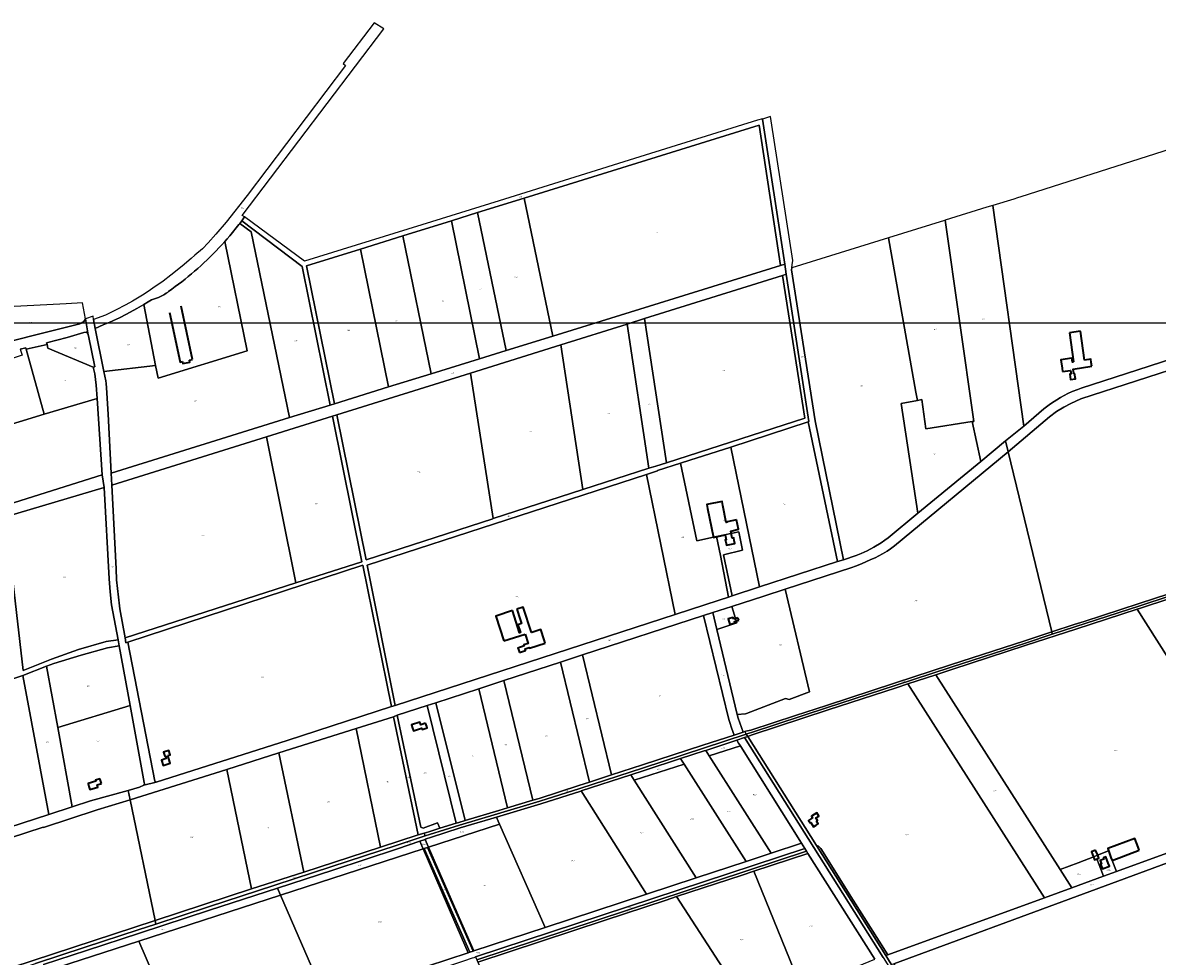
# Model space of a CAD drawing. Extents: x 177930 to 190767, y 381068 to 392034.
# Tile 303 of 318: x 184667 to 186412, y 389831 to 391267. Entities that reach past the tile are written whole.
import ezdxf
from ezdxf.enums import TextEntityAlignment as Align

# ---------------------------------------------------------------- set-up
doc = ezdxf.new("R2010")
doc.units = 0
for name, color, linetype, lineweight in [('B-XX-KG-GRENS_PERCEEL-GV', 150, 'Continuous', 25), ('B-XX-KG-GRENS_PERCEEL-S', 150, 'Continuous', 25), ('B-XX-OG-BEBOUWING-G', 7, 'Continuous', 35)]:
    doc.layers.add(name, color=color, linetype=linetype, lineweight=lineweight)
doc.styles.add('NLCS-ISO', font='NLCS-ISO.ttf', dxfattribs={"height": 1.8})

# ---------------------------------------------------------------- blocks, each defined once
blk = doc.blocks.new('SKG-PERCEELNUMMER-SO')
at = {"layer": 'DefPoints'}
blk.add_point((0, 0), dxfattribs=at)
at = {"style": 'NLCS-ISO', "oblique": 10, "flags": 1}
blk.add_attdef('GEMEENTECODE', text='', height=1.8, dxfattribs=at).set_placement((-0.5, 2.6), align=Align.MIDDLE_RIGHT)
at = {"style": 'NLCS-ISO', "oblique": 10}
blk.add_attdef('PERCEELNUMMER', text='', height=1.8, dxfattribs=at).set_placement((0, 0), align=Align.MIDDLE_CENTER)
at = {"style": 'NLCS-ISO', "oblique": 10, "flags": 1}
blk.add_attdef('SECTIE', text='', height=1.8, dxfattribs=at).set_placement((0.5, 2.5), align=Align.MIDDLE_LEFT)

msp = doc.modelspace()

# ---------------------------------------------------------------- linework, layer by layer
at = {"layer": 'B-XX-KG-GRENS_PERCEEL-GV'}
for points in [[(184999.778, 390956.299), (185001.324, 390958.316), (185002.853, 390960.367), (185004.353, 390962.44), (185006.335, 390965.279), (185008.262, 390968.156), (185005.054, 390970.528), (185222.627, 391257.225), (185208.058, 391266.844), (185159.998, 391203.903), (185163.543, 391201.212), (185012.471, 391000.915), (184980.399, 390960.379), (184964.408, 390941.461), (184952.372, 390928.612), (184943.558, 390919.357), (184932.216, 390909.337), (184926.597, 390904.375), (184912.746, 390892.64), (184895.264, 390878.527), (184883.354, 390869.478), (184867.579, 390858.56), (184863.694, 390856.091), (184854.123, 390849.664), (184835.94, 390838.578), (184825.945, 390832.916), (184809.906, 390824.609), (184794.397, 390817.185), (184776.42, 390810.475), (184778.796, 390796.68), (184791.206, 390802.212), (184797.366, 390804.9), (184800.114, 390805.901), (184807.008, 390808.88), (184816.335, 390813.143), (184827.138, 390818.788), (184842.935, 390827.359), (184849.827, 390831.289), (184853.383, 390833.448), (184860.242, 390837.614), (184865.202, 390840.611), (184871.549, 390842.597), (184876.129, 390844.252), (184878.183, 390845.183), (184880.204, 390846.181), (184882.191, 390847.247), (184884.141, 390848.379), (184886.053, 390849.576), (184887.923, 390850.835), (184889.749, 390852.157), (184891.531, 390853.539), (184896.691, 390857.222), (184901.81, 390860.963), (184906.887, 390864.762), (184911.92, 390868.617), (184916.91, 390872.528), (184921.856, 390876.495), (184926.756, 390880.517), (184931.612, 390884.595), (184936.421, 390888.726), (184941.257, 390893.111), (184946.039, 390897.555), (184950.766, 390902.056), (184955.439, 390906.614), (184960.056, 390911.229), (184964.617, 390915.899), (184969.12, 390920.625), (184973.566, 390925.405), (184977.954, 390930.238), (184981.942, 390934.736), (184985.879, 390939.277)], [(186202.118, 390999.11), (186197.435, 390997.639), (186191.397, 390995.743), (186159.503, 390985.726), (186206.761, 390646.676), (186237.957, 390673.107), (186247.928, 390680.692), (186263.278, 390690.415), (186274.848, 390696.442), (186281.132, 390699.636), (186289.935, 390702.995), (186295.003, 390704.659), (186733.839, 390847.074), (186688.728, 391154.623)], [(185875.529, 390653.217), (185920.308, 390438.137), (185929.68, 390441.183), (185886.036, 390654.676), (185849.664, 390886.955), (185850.054, 390889.813), (185850.704, 390894.578), (185851.626, 390901.333), (185818.349, 391116.152), (185817.361, 391122.532), (185805.025, 391118.629), (185839.238, 390895.637), (185841.648, 390879.929), (185876.389, 390653.5)], [(185438.445, 390997.029), (185799.963, 391109.495), (185832.919, 390893.678), (185839.238, 390895.637), (185805.025, 391118.629), (185804.933, 391119.23), (185797.338, 391116.866), (185624.493, 391063.062), (185399.828, 390993.128), (185281.361, 390956.251), (185100.501, 390899.952), (185008.262, 390968.156), (185006.335, 390965.279), (185004.353, 390962.44), (185097.123, 390892.207), (185140.303, 390678.933), (185146.799, 390680.948), (185103.594, 390892.86), (185186.755, 390918.731), (185251.882, 390938.991), (185326.71, 390962.269), (185366.86, 390974.759)], [(185438.445, 390997.029), (185482.513, 390785.035), (185832.919, 390893.678), (185799.963, 391109.495)], [(185366.86, 390974.759), (185410.941, 390762.844), (185482.513, 390785.035), (185438.445, 390997.029)], [(186159.503, 390985.726), (186150.081, 390983.208), (186086.022, 390963.266), (186130.129, 390653.735), (186127.732, 390653.38), (186140.657, 390592.259), (186178.832, 390623.685), (186206.761, 390646.676)], [(185369.679, 390750.051), (185410.941, 390762.844), (185366.86, 390974.759), (185326.71, 390962.269)], [(186043.206, 390686.079), (186049.907, 390687.323), (186056.224, 390642.293), (186127.732, 390653.38), (186130.129, 390653.735), (186086.022, 390963.266), (186084.726, 390962.863), (185998.803, 390936.117), (186040.933, 390698.88)], [(184999.778, 390956.299), (184985.879, 390939.277), (184981.942, 390934.736), (184977.954, 390930.238), (185012.344, 390762.498), (184875.465, 390720.073), (184871.64, 390739.734), (184792.114, 390730.669), (184795.046, 390716.139), (184795.723, 390712.02), (184796.144, 390705.282), (184798.913, 390665.021), (184803.202, 390574.416), (185077.763, 390659.543), (185018.817, 390945.137), (185001.324, 390958.316)], [(185140.303, 390678.933), (185097.123, 390892.207), (185004.353, 390962.44), (185002.853, 390960.367), (185001.324, 390958.316), (185018.817, 390945.137), (185077.763, 390659.543)], [(185251.882, 390938.991), (185295.409, 390727.024), (185369.679, 390750.051), (185326.71, 390962.269)], [(184891.531, 390853.539), (184889.749, 390852.157), (184887.923, 390850.835), (184886.053, 390849.576), (184884.141, 390848.379), (184882.191, 390847.247), (184880.204, 390846.181), (184878.183, 390845.183), (184876.129, 390844.252), (184871.549, 390842.597), (184865.202, 390840.611), (184860.242, 390837.614), (184853.383, 390833.448), (184871.64, 390739.734), (184875.465, 390720.073), (185012.344, 390762.498), (184977.954, 390930.238), (184973.566, 390925.405), (184969.12, 390920.625), (184964.617, 390915.899), (184960.056, 390911.229), (184955.439, 390906.614), (184950.766, 390902.056), (184946.039, 390897.555), (184941.257, 390893.111), (184936.421, 390888.726), (184931.612, 390884.595), (184926.756, 390880.517), (184921.856, 390876.495), (184916.91, 390872.528), (184911.92, 390868.617), (184906.887, 390864.762), (184901.81, 390860.963), (184896.691, 390857.222)], [(185186.755, 390918.731), (185230.111, 390706.778), (185295.409, 390727.024), (185251.882, 390938.991)], [(186043.708, 390512.45), (186018.06, 390681.412), (186043.206, 390686.079), (186040.933, 390698.88), (185998.803, 390936.117), (185850.054, 390889.813), (185849.664, 390886.955), (185886.036, 390654.676), (185929.68, 390441.183), (185949.06, 390447.482), (185956.85, 390450.56), (185966.176, 390454.822), (185976.183, 390460.374), (185987.529, 390467.05), (185993.016, 390471.054), (185998.205, 390474.992)], [(185230.111, 390706.778), (185186.755, 390918.731), (185103.594, 390892.86), (185146.799, 390680.948)], [(185410.941, 390762.844), (185369.679, 390750.051), (185295.409, 390727.024), (185230.111, 390706.778), (185146.799, 390680.948), (185140.303, 390678.933), (185077.763, 390659.543), (184803.202, 390574.416), (184804.177, 390555.541), (185042.2, 390629.964), (185143.949, 390661.778), (185150.371, 390663.786), (185356.181, 390728.158), (185494.836, 390771.491), (185596.723, 390803.348), (185623.735, 390811.794), (185836.049, 390878.178), (185841.648, 390879.929), (185839.238, 390895.637), (185832.919, 390893.678), (185482.513, 390785.035)], [(185756.22, 390613.966), (185875.529, 390653.217), (185876.389, 390653.5), (185841.648, 390879.929), (185836.049, 390878.178), (185869.989, 390658.811), (185657.431, 390590.069), (185641.038, 390584.768), (185640.763, 390585.204), (185630.085, 390581.748), (185528.544, 390548.882), (185390.587, 390504.23), (185390.069, 390504.062), (185195.409, 390441.056), (185150.371, 390663.786), (185143.949, 390661.778), (185189.014, 390438.105), (185087.357, 390405.42), (184824.652, 390320.956), (184825.982, 390313.506), (184829.049, 390314.508), (185190.37, 390432.57), (185234.419, 390215.199), (185240.337, 390217.123), (185197.058, 390432.933), (185626.865, 390572.329), (185643.38, 390577.685), (185643.647, 390578.3), (185678.992, 390589.498), (185693.357, 390594.049)], [(185623.735, 390811.794), (185657.431, 390590.069), (185869.989, 390658.811), (185836.049, 390878.178)], [(184763.757, 390811.47), (184758.999, 390835.854), (184734.261, 390834.604), (184623.861, 390829.029), (184572.731, 390760.688), (184583.167, 390763.223), (184589.043, 390762.112), (184755.279, 390803.661), (184757.436, 390804.926), (184759.938, 390806.414), (184761.165, 390807.309), (184762.337, 390808.977)], [(184871.64, 390739.734), (184853.383, 390833.448), (184849.827, 390831.289), (184842.935, 390827.359), (184827.138, 390818.788), (184816.335, 390813.143), (184807.008, 390808.88), (184800.114, 390805.901), (184797.366, 390804.9), (184791.206, 390802.212), (184778.796, 390796.68), (184792.114, 390730.669)], [(184792.114, 390730.669), (184778.796, 390796.68), (184776.42, 390810.475), (184775.52, 390815.698), (184763.757, 390811.47), (184768.108, 390786.697), (184768.327, 390785.451), (184778.193, 390737.783), (184775.856, 390737.355), (184777.993, 390727.095), (184780.189, 390709.406), (184781.999, 390689.091), (184782.012, 390688.948), (184789.719, 390571.557), (184789.727, 390571.439), (184792.805, 390552.254), (184800.119, 390411.52), (184801.873, 390391.725), (184803.975, 390371.838), (184813.878, 390317.792), (184815.577, 390308.521), (184832.392, 390216.757), (184854.04, 390098.613), (184854.353, 390097.082), (184854.077, 390095.878), (184853.712, 390094.528), (184872.671, 390099.315), (184870.393, 390100.693), (184829.049, 390314.508), (184825.982, 390313.506), (184824.652, 390320.956), (184816.643, 390365.829), (184816.751, 390365.684), (184816.165, 390369.959), (184811.755, 390410.03), (184810.82, 390427.006), (184804.177, 390555.541), (184803.202, 390574.416), (184798.913, 390665.021), (184796.144, 390705.282), (184795.723, 390712.02), (184795.046, 390716.139)], [(185596.723, 390803.348), (185630.085, 390581.748), (185640.763, 390585.204), (185641.038, 390584.768), (185657.431, 390590.069), (185623.735, 390811.794)], [(184768.108, 390786.697), (184766.661, 390790.166), (184764.662, 390791.068), (184761.439, 390790.601), (184735.852, 390782.762), (184703.955, 390774.829), (184704.685, 390771.959), (184706.093, 390766.419), (184775.856, 390737.355), (184778.193, 390737.783), (184768.327, 390785.451)], [(185528.544, 390548.882), (185630.085, 390581.748), (185596.723, 390803.348), (185494.836, 390771.491)], [(184781.999, 390689.091), (184780.189, 390709.406), (184777.993, 390727.095), (184775.856, 390737.355), (184706.093, 390766.419), (184704.685, 390771.959), (184672.571, 390764.657), (184700.484, 390664.75)], [(185356.181, 390728.158), (185390.587, 390504.23), (185528.544, 390548.882), (185494.836, 390771.491)], [(184672.571, 390764.657), (184671.915, 390767.006), (184663.582, 390765.044), (184666.377, 390755.393), (184611.427, 390737.41), (184622.748, 390641.538), (184700.484, 390664.75)], [(185390.587, 390504.23), (185356.181, 390728.158), (185150.371, 390663.786), (185195.409, 390441.056), (185390.069, 390504.062)], [(184789.719, 390571.557), (184782.012, 390688.948), (184781.999, 390689.091), (184700.484, 390664.75), (184622.748, 390641.538), (184463.48, 390590.286), (184462.355, 390584.919), (184471.146, 390534.086), (184628.622, 390580.83), (184634.978, 390523.005)], [(186049.907, 390687.323), (186043.206, 390686.079), (186018.06, 390681.412), (186043.708, 390512.45), (186140.657, 390592.259), (186127.732, 390653.38), (186056.224, 390642.293)], [(185087.357, 390405.42), (185189.014, 390438.105), (185143.949, 390661.778), (185042.2, 390629.964)], [(185756.22, 390613.966), (185800.454, 390399.18), (185920.308, 390438.137), (185875.529, 390653.217)], [(185042.2, 390629.964), (184804.177, 390555.541), (184810.82, 390427.006), (184811.755, 390410.03), (184816.165, 390369.959), (184816.751, 390365.684), (184816.643, 390365.829), (184824.652, 390320.956), (185087.357, 390405.42)], [(185806.965, 390385.274), (185839.829, 390395.962), (185942.302, 390429.287), (185948.198, 390431.311), (185957.513, 390434.872), (185971.876, 390441.311), (185978.08, 390444.102), (185989.706, 390450.243), (185996.638, 390454.375), (186001.993, 390458.022), (186007.857, 390462.447), (186182.865, 390607.009), (186178.832, 390623.685), (186140.657, 390592.259), (186043.708, 390512.45), (185998.205, 390474.992), (185993.016, 390471.054), (185987.529, 390467.05), (185976.183, 390460.374), (185966.176, 390454.822), (185956.85, 390450.56), (185949.06, 390447.482), (185929.68, 390441.183), (185920.308, 390438.137), (185800.454, 390399.18), (185758.598, 390385.581), (185753.008, 390383.765), (185738.251, 390378.97), (185670.732, 390357.034), (185240.337, 390217.123), (185234.419, 390215.199), (185073.76, 390162.979), (184872.671, 390099.315), (184853.712, 390094.528), (184846.787, 390091.197), (184829.727, 390086.463), (184832.742, 390071.783), (184981.085, 390118.633), (185061.247, 390143.95), (185179.93, 390181.433), (185237.738, 390199.691), (185243.417, 390201.999), (185289.082, 390216.85), (185302.592, 390221.244), (185368.572, 390242.702), (185407.085, 390255.227), (185494.143, 390283.6), (185528.383, 390294.675), (185714.45, 390355.186), (185728.529, 390359.765), (185758.016, 390369.355)], [(185758.598, 390385.581), (185800.454, 390399.18), (185756.22, 390613.966), (185693.357, 390594.049), (185678.992, 390589.498), (185703.977, 390470.076), (185734.294, 390476.555), (185768.64, 390483.895), (185774.368, 390455.931), (185745.204, 390448.611)], [(185777.673, 390176.824), (185779.455, 390177.406), (185786.871, 390179.02), (185855.646, 390201.458), (185903.656, 390217.121), (186007.97, 390251.174), (186094.056, 390279.221), (186208.416, 390316.438), (186249.865, 390329.973), (186182.865, 390607.009), (186007.857, 390462.447), (186001.993, 390458.022), (185996.638, 390454.375), (185989.706, 390450.243), (185978.08, 390444.102), (185971.876, 390441.311), (185957.513, 390434.872), (185948.198, 390431.311), (185942.302, 390429.287), (185839.829, 390395.962), (185877.572, 390238.058), (185846.132, 390226.282), (185840.39, 390227.794), (185780.421, 390204.582), (185779.05, 390204.169), (185766.21, 390203.34), (185767.652, 390197.352), (185775.407, 390176.084)], [(185626.865, 390572.329), (185670.732, 390357.034), (185738.251, 390378.97), (185753.008, 390383.765), (185740.268, 390447.378), (185734.294, 390476.555), (185703.977, 390470.076), (185678.992, 390589.498), (185643.647, 390578.3), (185643.38, 390577.685)], [(185626.865, 390572.329), (185197.058, 390432.933), (185240.337, 390217.123), (185670.732, 390357.034)], [(184640.641, 390506.91), (184667.987, 390270.772), (184711.813, 390288.009), (184753.159, 390302.92), (184795.854, 390315.122), (184813.878, 390317.792), (184803.975, 390371.838), (184801.873, 390391.725), (184800.119, 390411.52), (184792.805, 390552.254)], [(185753.008, 390383.765), (185758.598, 390385.581), (185745.204, 390448.611), (185774.368, 390455.931), (185768.64, 390483.895), (185734.294, 390476.555), (185740.268, 390447.378)], [(184829.049, 390314.508), (184870.393, 390100.693), (184872.671, 390099.315), (185073.76, 390162.979), (185234.419, 390215.199), (185190.37, 390432.57)], [(185734.753, 390333.927), (185766.21, 390203.34), (185779.05, 390204.169), (185780.421, 390204.582), (185840.39, 390227.794), (185846.132, 390226.282), (185877.572, 390238.058), (185839.829, 390395.962), (185806.965, 390385.274), (185758.016, 390369.355), (185765.489, 390343.989)], [(185528.383, 390294.675), (185573.054, 390110.128), (185620.479, 390125.562), (185713.062, 390155.713), (185761.603, 390171.573), (185757.355, 390182.521), (185754.692, 390190.889), (185753.346, 390195.323), (185714.45, 390355.186)], [(185761.603, 390171.573), (185775.407, 390176.084), (185767.652, 390197.352), (185766.21, 390203.34), (185734.753, 390333.927), (185728.529, 390359.765), (185714.45, 390355.186), (185753.346, 390195.323), (185754.692, 390190.889), (185757.355, 390182.521)], [(185728.529, 390359.765), (185734.753, 390333.927), (185765.489, 390343.989), (185758.016, 390369.355)], [(186320.064, 389986.618), (186337.304, 389993.262), (186342.798, 389978.787), (186349.418, 389961.606), (186583.109, 390046.863), (186381.276, 390365.11), (186286.75, 390334.338), (186210.558, 390309.468), (186096.259, 390272.26), (186071.461, 390264.169), (186263.07, 389964.622), (186290.6, 389975.245), (186315.634, 389984.912)], [(185780.05, 390173.052), (185780.94, 390173.345), (185787.891, 390175.513), (185904.841, 390213.673), (186009.206, 390247.717), (186095.158, 390275.74), (186209.487, 390312.953), (186250.725, 390326.416), (186249.865, 390329.973), (186208.416, 390316.438), (186094.056, 390279.221), (186007.97, 390251.174), (185903.656, 390217.121), (185855.646, 390201.458), (185786.871, 390179.02), (185779.455, 390177.406), (185777.673, 390176.824)], [(184832.392, 390216.757), (184815.577, 390308.521), (184797.953, 390305.589), (184757.4, 390294.541), (184714.932, 390281.519), (184703.834, 390277.223), (184721.06, 390183.021)], [(185451.715, 390071.256), (185461.35, 390074.144), (185522.821, 390093.78), (185539.068, 390099.07), (185494.143, 390283.6), (185407.085, 390255.227)], [(185494.143, 390283.6), (185539.068, 390099.07), (185573.054, 390110.128), (185528.383, 390294.675)], [(184703.834, 390277.223), (184667.479, 390263.149), (184707.44, 390049.402), (184743.366, 390061.044), (184721.06, 390183.021)], [(184667.479, 390263.149), (184424.816, 390183.455), (184462.601, 389970.062), (184707.44, 390049.402)], [(185368.572, 390242.702), (185412.926, 390059.629), (185451.715, 390071.256), (185407.085, 390255.227)], [(185782.424, 390169.285), (185888.084, 390001.631), (185891.403, 390000.867), (185894.767, 389996.841), (185944.338, 389917.835), (185997.877, 389833.454), (186238.755, 389921.22), (186028.628, 390250.193), (186010.442, 390244.259), (185906.026, 390210.225), (185788.911, 390172.006)], [(186280.972, 389936.635), (186263.07, 389964.622), (186071.461, 390264.169), (186028.628, 390250.193), (186238.755, 389921.22)], [(185302.592, 390221.244), (185347.885, 390040.231), (185399.55, 390055.619), (185412.926, 390059.629), (185368.572, 390242.702)], [(184721.06, 390183.021), (184743.366, 390061.044), (184771.37, 390070.119), (184829.727, 390086.463), (184846.787, 390091.197), (184853.712, 390094.528), (184854.077, 390095.878), (184854.353, 390097.082), (184854.04, 390098.613), (184832.392, 390216.757)], [(185308.986, 390028.152), (185333.958, 390036.017), (185289.082, 390216.85), (185243.417, 390201.999), (185279.542, 390029.648), (185283.013, 390028.434), (185304.993, 390036.54)], [(185289.082, 390216.85), (185333.958, 390036.017), (185337.791, 390037.224), (185347.885, 390040.231), (185302.592, 390221.244)], [(185179.93, 390181.433), (185217.474, 389999.075), (185275.597, 390017.929), (185237.738, 390199.691)], [(185237.738, 390199.691), (185275.597, 390017.929), (185284.727, 390020.891), (185291.692, 390022.705), (185308.986, 390028.152), (185304.993, 390036.54), (185283.013, 390028.434), (185279.542, 390029.648), (185243.417, 390201.999)], [(185061.247, 390143.95), (185099.419, 389960.779), (185217.474, 389999.075), (185179.93, 390181.433)], [(185775.407, 390176.084), (185761.603, 390171.573), (185713.062, 390155.713), (185620.479, 390125.562), (185573.054, 390110.128), (185539.068, 390099.07), (185522.821, 390093.78), (185461.35, 390074.144), (185451.715, 390071.256), (185412.926, 390059.629), (185399.55, 390055.619), (185347.885, 390040.231), (185337.791, 390037.224), (185333.958, 390036.017), (185308.986, 390028.152), (185291.692, 390022.705), (185284.727, 390020.891), (185286.244, 390016.288), (185293.14, 390018.42), (185338.963, 390032.977), (185397.7, 390050.466), (185462.642, 390069.884), (185524.124, 390089.55), (185621.848, 390121.354), (185714.32, 390151.459), (185780.05, 390173.052), (185777.673, 390176.824)], [(185765.498, 390163.695), (185717.702, 390147.907), (185720.377, 390143.718), (185723.157, 390139.364), (185771.019, 390154.89), (185768.28, 390159.257)], [(186003.135, 389819.061), (185994.784, 389832.327), (185888.084, 390001.631), (185782.424, 390169.285), (185777.533, 390167.67), (185990.555, 389829.662), (186246.969, 389422.362), (186361.464, 389240.944), (186363.783, 389237.356), (186405.905, 389170.753), (186410.512, 389172.794), (186368.435, 389239.367), (186365.69, 389243.615), (186251.659, 389424.296)], [(184981.085, 390118.633), (185019.313, 389934.794), (185099.419, 389960.779), (185061.247, 390143.95)], [(185715.578, 390147.205), (185679.052, 390135.317), (185681.694, 390131.17), (185684.469, 390126.814), (185779.954, 389977.131), (185818.61, 389989.827), (185723.157, 390139.364), (185720.377, 390143.718), (185717.702, 390147.907)], [(185723.157, 390139.364), (185818.61, 389989.827), (185864.969, 390005.053), (185771.543, 390154.054), (185771.019, 390154.89)], [(185679.052, 390135.317), (185623.217, 390117.146), (185602.55, 390110.42), (185605.135, 390106.336), (185607.896, 390101.975), (185684.469, 390126.814), (185681.694, 390131.17)], [(185703.028, 389951.865), (185779.954, 389977.131), (185684.469, 390126.814), (185607.896, 390101.975)], [(184832.742, 390071.783), (184870.773, 389886.609), (185019.313, 389934.794), (184981.085, 390118.633)], [(185602.55, 390110.42), (185526.393, 390085.636), (185626.44, 389926.71), (185703.028, 389951.865), (185607.896, 390101.975), (185605.135, 390106.336)], [(185395.849, 390045.313), (185398.495, 390039.305), (185400.521, 390034.706), (185470.675, 389875.55), (185626.44, 389926.71), (185526.393, 390085.636), (185525.426, 390085.321), (185463.934, 390065.625)], [(184275.249, 389893.792), (184305.863, 389701.549), (184870.773, 389886.609), (184832.742, 390071.783), (184781.962, 390056.618), (184699.186, 390029.515), (184698.881, 390030.098), (184309.181, 389902.68), (184279.547, 389894.621)], [(185395.849, 390045.313), (185340.134, 390028.732), (185294.588, 390014.135), (185287.923, 390011.73), (185286.204, 390011.135), (185289.36, 390003.904), (185291.37, 389999.299), (185400.521, 390034.706), (185398.495, 390039.305)], [(185994.784, 389832.327), (186003.135, 389819.061), (186007.232, 389819.706), (186590.65, 390034.972), (186583.109, 390046.863), (186349.418, 389961.606), (186329.524, 389954.348), (186280.972, 389936.635), (186238.755, 389921.22), (185997.877, 389833.454)], [(184870.773, 389886.609), (184871.931, 389880.97), (184952.984, 389907.419), (185055.235, 389940.758), (185142.485, 389969.237), (185241.811, 390001.645), (185286.244, 390016.288), (185284.727, 390020.891), (185275.597, 390017.929), (185217.474, 389999.075), (185099.419, 389960.779), (185019.313, 389934.794)], [(185360.983, 389839.523), (185470.675, 389875.55), (185400.521, 390034.706), (185291.37, 389999.299), (185338.628, 389891.035)], [(185352.301, 389836.671), (185133.372, 389764.765), (184915.443, 389693.189), (184773.383, 389646.53), (184777.553, 389637.063), (185045.585, 389725.406), (185345.909, 389824.393), (185359.009, 389828.71), (185361.622, 389829.571), (185363.778, 389830.282), (185869.946, 389997.115), (185864.969, 390005.053), (185818.61, 389989.827), (185779.954, 389977.131), (185703.028, 389951.865), (185626.44, 389926.71), (185470.675, 389875.55), (185360.983, 389839.523), (185359.876, 389839.159), (185355.105, 389837.592)], [(185059.357, 389936.227), (185063.972, 389925.535), (185283.3, 389996.682), (185281.306, 390001.291), (185278.241, 390008.377), (185243.531, 389996.358), (185144.224, 389963.893)], [(185278.241, 390008.377), (185281.306, 390001.291), (185283.3, 389996.682), (185284.937, 389997.213), (185289.716, 389998.763), (185291.37, 389999.299), (185289.36, 390003.904), (185286.204, 390011.135)], [(185283.3, 389996.682), (185063.972, 389925.535), (185133.372, 389764.765), (185352.301, 389836.671), (185330.478, 389887.577)], [(185352.301, 389836.671), (185355.105, 389837.592), (185284.937, 389997.213), (185283.3, 389996.682), (185330.478, 389887.577)], [(185355.105, 389837.592), (185359.876, 389839.159), (185289.716, 389998.763), (185284.937, 389997.213)], [(185359.876, 389839.159), (185360.983, 389839.523), (185338.628, 389891.035), (185291.37, 389999.299), (185289.716, 389998.763)], [(185363.778, 389830.282), (185365.799, 389825.684), (185872.692, 389992.756), (185871.482, 389994.665), (185869.946, 389997.115)], [(185791.535, 389962.131), (185874.734, 389989.534), (185872.692, 389992.756), (185365.799, 389825.684), (185367.241, 389822.404), (185561.78, 389886.512), (185656.874, 389917.781), (185672.785, 389923.021), (185773.759, 389956.277)], [(185865.422, 389780.678), (185882.011, 389787.46), (185977.933, 389826.673), (185874.734, 389989.534), (185791.535, 389962.131)], [(185994.784, 389832.327), (185997.877, 389833.454), (185944.338, 389917.835), (185894.767, 389996.841), (185891.403, 390000.867), (185888.084, 390001.631)], [(186290.6, 389975.245), (186263.07, 389964.622), (186280.972, 389936.635), (186329.524, 389954.348), (186325.466, 389965.047), (186322.763, 389972.158), (186319.317, 389981.125), (186321.846, 389982.115), (186320.064, 389986.618), (186315.634, 389984.912)], [(186320.064, 389986.618), (186321.846, 389982.115), (186319.317, 389981.125), (186322.763, 389972.158), (186325.466, 389965.047), (186329.524, 389954.348), (186349.418, 389961.606), (186342.798, 389978.787), (186337.304, 389993.262)], [(185865.422, 389780.678), (185791.535, 389962.131), (185773.759, 389956.277), (185672.785, 389923.021), (185786.077, 389748.266)], [(185059.357, 389936.227), (184954.673, 389902.1), (184846.871, 389866.913), (184765.155, 389840.109), (184699.262, 389818.669), (184701.591, 389813.242), (184703.571, 389808.628), (184845.709, 389854.734), (185063.972, 389925.535)], [(184845.709, 389854.734), (184915.443, 389693.189), (185133.372, 389764.765), (185063.972, 389925.535)], [(185672.785, 389923.021), (185656.874, 389917.781), (185561.78, 389886.512), (185367.241, 389822.404), (185458.653, 389614.455), (185786.077, 389748.266)], [(184870.773, 389886.609), (184305.863, 389701.549), (184199.609, 389666.276), (184086.843, 389628.842), (183903.273, 389567.902), (183768.158, 389521.91), (183768.281, 389520.12), (183768.754, 389515.288), (183892.848, 389558.28), (184046, 389609.757), (184261.866, 389681.255), (184438.843, 389739.328), (184686.825, 389820.483), (184763.419, 389845.443), (184845.094, 389872.213), (184871.931, 389880.97)], [(184763.445, 389669.096), (184773.383, 389646.53), (184915.443, 389693.189), (184845.709, 389854.734), (184703.571, 389808.628)]]:
    msp.add_lwpolyline(points, close=True, dxfattribs=at)
for points in [[(186733.839, 390847.074), (186295.003, 390704.659), (186289.935, 390702.995), (186281.132, 390699.636), (186274.848, 390696.442), (186263.278, 390690.415), (186247.928, 390680.692), (186237.957, 390673.107), (186206.761, 390646.676), (186178.832, 390623.685), (186182.865, 390607.009), (186246.402, 390660.66), (186257.348, 390669.214), (186268.337, 390675.58), (186279.144, 390681.347), (186294.756, 390688.57), (186465.872, 390743.996)], [(184663.582, 390765.044), (184671.915, 390767.006), (184672.571, 390764.657), (184704.685, 390771.959), (184703.955, 390774.829), (184735.852, 390782.762), (184761.439, 390790.601), (184764.662, 390791.068), (184766.661, 390790.166), (184768.108, 390786.697), (184763.757, 390811.47), (184762.337, 390808.977), (184761.165, 390807.309), (184759.938, 390806.414), (184757.436, 390804.926), (184755.279, 390803.661), (184589.043, 390762.112)], [(186465.872, 390743.996), (186294.756, 390688.57), (186279.144, 390681.347), (186268.337, 390675.58), (186257.348, 390669.214), (186246.402, 390660.66), (186182.865, 390607.009), (186249.865, 390329.973), (186284.529, 390341.293), (186300.002, 390346.338), (186384.358, 390373.844), (186474.182, 390403.234)], [(184640.641, 390506.91), (184792.805, 390552.254), (184789.727, 390571.439), (184789.719, 390571.557), (184634.978, 390523.005)], [(184424.816, 390183.455), (184667.479, 390263.149), (184703.834, 390277.223), (184714.932, 390281.519), (184757.4, 390294.541), (184797.953, 390305.589), (184815.577, 390308.521), (184813.878, 390317.792), (184795.854, 390315.122), (184753.159, 390302.92), (184711.813, 390288.009), (184667.987, 390270.772), (184640.641, 390506.91)], [(186475.442, 390399.799), (186385.495, 390370.349), (186285.64, 390337.815), (186250.725, 390326.416), (186209.487, 390312.953), (186095.158, 390275.74), (186009.206, 390247.717), (185904.841, 390213.673), (185787.891, 390175.513), (185780.94, 390173.345), (185780.05, 390173.052), (185782.424, 390169.285), (185788.911, 390172.006), (185906.026, 390210.225), (186010.442, 390244.259), (186028.628, 390250.193), (186071.461, 390264.169), (186096.259, 390272.26), (186210.558, 390309.468), (186286.75, 390334.338), (186381.276, 390365.11), (186386.632, 390366.854), (186476.701, 390396.366)], [(186474.182, 390403.234), (186384.358, 390373.844), (186300.002, 390346.338), (186284.529, 390341.293), (186249.865, 390329.973), (186250.725, 390326.416), (186285.64, 390337.815), (186385.495, 390370.349), (186475.442, 390399.799)], [(186476.701, 390396.366), (186386.632, 390366.854), (186381.276, 390365.11), (186583.109, 390046.863)], [(184699.262, 389818.669), (184765.155, 389840.109), (184846.871, 389866.913), (184954.673, 389902.1), (185059.357, 389936.227), (185144.224, 389963.893), (185243.531, 389996.358), (185278.241, 390008.377), (185286.204, 390011.135), (185287.923, 390011.73), (185294.588, 390014.135), (185340.134, 390028.732), (185395.849, 390045.313), (185463.934, 390065.625), (185525.426, 390085.321), (185526.393, 390085.636), (185602.55, 390110.42), (185623.217, 390117.146), (185679.052, 390135.317), (185715.578, 390147.205), (185717.702, 390147.907), (185765.498, 390163.695), (185777.533, 390167.67), (185782.424, 390169.285), (185780.05, 390173.052), (185714.32, 390151.459), (185621.848, 390121.354), (185524.124, 390089.55), (185462.642, 390069.884), (185397.7, 390050.466), (185338.963, 390032.977), (185293.14, 390018.42), (185286.244, 390016.288), (185241.811, 390001.645), (185142.485, 389969.237), (185055.235, 389940.758), (184952.984, 389907.419), (184871.931, 389880.97), (184845.094, 389872.213), (184763.419, 389845.443), (184686.825, 389820.483)], [(185990.555, 389829.662), (185777.533, 390167.67), (185765.498, 390163.695), (185768.28, 390159.257), (185771.019, 390154.89), (185771.543, 390154.054), (185864.969, 390005.053), (185869.946, 389997.115), (185871.482, 389994.665), (185872.692, 389992.756), (185874.734, 389989.534), (185977.933, 389826.673)], [(184309.181, 389902.68), (184698.881, 390030.098), (184699.186, 390029.515), (184781.962, 390056.618), (184832.742, 390071.783), (184829.727, 390086.463), (184771.37, 390070.119), (184743.366, 390061.044), (184707.44, 390049.402), (184462.601, 389970.062)], [(186590.65, 390034.972), (186007.232, 389819.706), (186030.776, 389782.379), (186031.505, 389779.646), (186081.018, 389701.128), (186130.854, 389622.021), (186181.353, 389541.843), (186231.675, 389461.872), (186254.606, 389425.511), (186764.223, 389635.651)]]:
    msp.add_lwpolyline(points, dxfattribs=at)
at = {"layer": 'B-XX-OG-BEBOUWING-G'}
for points in [[(184919.837, 390789.834), (184911.015, 390831.12)], [(184892.978, 390821.196), (184909.313, 390744.965), (184912.927, 390745.743)], [(184928.539, 390749.107), (184919.837, 390789.834)], [(186293.876, 390792.514), (186277.15, 390790.143)], [(186277.15, 390790.143), (186283.451, 390745.244)], [(186300.031, 390747.766), (186293.876, 390792.514)], [(184912.927, 390745.743), (184913.524, 390742.707), (184924.211, 390744.811), (184923.576, 390748.038)], [(184923.576, 390748.038), (184928.539, 390749.107)], [(186283.451, 390745.244), (186281.589, 390744.961), (186280.705, 390750.775), (186263.898, 390748.218), (186265.733, 390735.646)], [(186266.536, 390730.362), (186278.855, 390732.235), (186279.684, 390726.786), (186277.642, 390726.475), (186278.904, 390718.176), (186286.28, 390719.297), (186285.032, 390727.507), (186284.102, 390727.366), (186283.047, 390734.309), (186311.523, 390738.637)], [(186310.681, 390744.174), (186309.904, 390749.268), (186300.031, 390747.766)], [(186311.523, 390738.637), (186310.681, 390744.174)], [(186265.733, 390735.646), (186266.536, 390730.362)], [(185420.477, 390362.785), (185395.06, 390354.172), (185407.403, 390316.216)], [(185428.922, 390340.942), (185432.784, 390329.277), (185431.535, 390328.791), (185420.477, 390362.785)], [(185449.874, 390328.938), (185437.225, 390368.197), (185427.239, 390364.834)], [(185427.239, 390364.834), (185432.357, 390349.427), (185434.469, 390343.032), (185428.922, 390340.942)], [(185760.718, 390349.852), (185759.862, 390352.496), (185752.278, 390350.038), (185755.013, 390341.599), (185762.556, 390344.043), (185761.908, 390346.042), (185768.514, 390348.182)], [(185767.283, 390351.979), (185760.718, 390349.852)], [(185768.514, 390348.182), (185767.283, 390351.979)], [(185407.403, 390316.216), (185439.817, 390326.842)], [(185439.817, 390326.842), (185444.607, 390312.34), (185438.076, 390310.182), (185438.631, 390308.501), (185429.006, 390305.321), (185429.779, 390302.981)], [(185450.259, 390329.078), (185449.874, 390328.938)], [(185469.203, 390317.669), (185463.939, 390333.597), (185450.259, 390329.078)], [(185470.741, 390313.017), (185469.203, 390317.669)], [(185429.779, 390302.981), (185431.361, 390298.193)], [(185431.361, 390298.193), (185440.814, 390301.317), (185439.934, 390303.981), (185446.153, 390306.036), (185446.494, 390305.005), (185470.741, 390313.017)], [(184786.921, 390101.793), (184786.137, 390104.317), (184779.302, 390102.193), (184779.796, 390100.606), (184767.811, 390096.883), (184769.148, 390092.581)], [(184769.148, 390092.581), (184770.66, 390087.716), (184782.886, 390091.516), (184781.8, 390095.01), (184788.392, 390097.059)], [(184788.392, 390097.059), (184786.921, 390101.793)], [(186317.165, 389994.42), (186310.796, 389991.894), (186315.652, 389979.658), (186316.546, 389980.017), (186322.393, 389982.362), (186321.888, 389983.673), (186320.664, 389986.85)], [(186320.664, 389986.85), (186317.165, 389994.42)]]:
    msp.add_lwpolyline(points, dxfattribs=at)
for points in [[(185765.151, 390502.353), (185750.73, 390499.426), (185750.884, 390498.669), (185749.377, 390498.426), (185744.041, 390524.532), (185742.819, 390530.604), (185719.312, 390525.83), (185720.54, 390519.728), (185729.581, 390475.496), (185747.494, 390479.157), (185749.024, 390471.669), (185747.846, 390471.428), (185748.469, 390468.376), (185749.498, 390463.321), (185762.658, 390466), (185761.661, 390470.9), (185760.813, 390474.623), (185758.472, 390474.132), (185756.146, 390485.19), (185768.12, 390487.871)], [(185287.008, 390189.814), (185279.44, 390187.226), (185277.956, 390191.565), (185265.161, 390187.189), (185266.822, 390182.331), (185268.181, 390178.052), (185280.847, 390182.075), (185281.415, 390180.287), (185289.355, 390182.809), (185288.73, 390184.777)], [(184890.233, 390140.088), (184894.156, 390141.312), (184892.241, 390147.611), (184883.984, 390145.034), (184885.928, 390138.806), (184886.721, 390139.053), (184887.897, 390135.285), (184880.827, 390133.078), (184883.408, 390124.81), (184893.972, 390128.107)], [(185888.027, 390039.059), (185889.677, 390039.938), (185887.216, 390044.028), (185891.578, 390046.762), (185888.423, 390051.794), (185884.421, 390049.285), (185880.188, 390046.631), (185881.753, 390044.133), (185875.635, 390040.298), (185878.125, 390036.323), (185879.221, 390037.009), (185883.315, 390030.479), (185887.573, 390033.147), (185890.56, 390035.019)], [(186384.356, 389994.558), (186382.585, 389999.224), (186377.479, 390012.677), (186335.921, 389996.906), (186341.021, 389983.469), (186342.798, 389978.787)], [(186326.045, 389970.593), (186327.813, 389965.916), (186338.54, 389969.971), (186336.768, 389974.661), (186333.219, 389984.053), (186329.278, 389982.561), (186329.989, 389980.681), (186324.612, 389978.646), (186326.534, 389973.568), (186325.122, 389973.034)]]:
    msp.add_lwpolyline(points, close=True, dxfattribs=at)
at = {"layer": 'DefPoints'}
msp.add_lwpolyline([(189080.125, 384112.918), (178838.653, 384112.918), (178838.653, 390805.207), (189080.125, 390805.207)], close=True, dxfattribs=at)

# ---------------------------------------------------------------- block references
at = {"layer": 'B-XX-KG-GRENS_PERCEEL-S'}
for p, values in [((185432.907, 390999.39), {'PERCEELNUMMER': '802'}), ((185005.218, 390981.889), {'PERCEELNUMMER': '806'}), ((185643.208, 390944.384), {'PERCEELNUMMER': '261'}), ((185425.682, 390875.569), {'PERCEELNUMMER': '260'}), ((185371.284, 390857.088), {'PERCEELNUMMER': '259'}), ((184969.649, 390830.246), {'PERCEELNUMMER': '805'}), ((185313.183, 390838.555), {'PERCEELNUMMER': '258'}), ((184679.175, 390805.632), {'PERCEELNUMMER': '612'}), ((185242.013, 390808.296), {'PERCEELNUMMER': '509'}), ((186144.538, 390811.043), {'PERCEELNUMMER': '960'}), ((185168.817, 390793.9), {'PERCEELNUMMER': '256'}), ((186070.26, 390795.239), {'PERCEELNUMMER': '961'}), ((184830.062, 390771.453), {'PERCEELNUMMER': '250'}), ((185087.306, 390777.865), {'PERCEELNUMMER': '803'}), ((184747.746, 390766.535), {'PERCEELNUMMER': '340'}), ((185866.005, 390752.955), {'PERCEELNUMMER': '269'}), ((185327.867, 390728.285), {'PERCEELNUMMER': '262'}), ((185745.311, 390732.054), {'PERCEELNUMMER': '264'}), ((184731.995, 390716.671), {'PERCEELNUMMER': '707'}), ((185956.604, 390708.239), {'PERCEELNUMMER': '931'}), ((184933.643, 390685.048), {'PERCEELNUMMER': '804'}), ((185568.734, 390665.967), {'PERCEELNUMMER': '506'}), ((185630.664, 390680.401), {'PERCEELNUMMER': '507'}), ((185447.858, 390638.362), {'PERCEELNUMMER': '505'}), ((186069.81, 390603.289), {'PERCEELNUMMER': '917'}), ((185276.576, 390576.119), {'PERCEELNUMMER': '504'}), ((185118.577, 390527.216), {'PERCEELNUMMER': '508'}), ((185838.133, 390526.43), {'PERCEELNUMMER': '284'}), ((185415.246, 390507.893), {'PERCEELNUMMER': '263'}), ((185746.388, 390501.343), {'PERCEELNUMMER': '959'}), ((184944.374, 390478.935), {'PERCEELNUMMER': '296'}), ((185682.343, 390475.411), {'PERCEELNUMMER': '958'}), ((185754.84, 390457.859), {'PERCEELNUMMER': '900'}), ((184805.605, 390430.085), {'PERCEELNUMMER': '343'}), ((184730.831, 390414.488), {'PERCEELNUMMER': '344'}), ((185427.454, 390383.944), {'PERCEELNUMMER': '559'}), ((186040.821, 390378.061), {'PERCEELNUMMER': '952'}), ((185744.587, 390349.875), {'PERCEELNUMMER': '969'}), ((185570.013, 390317.084), {'PERCEELNUMMER': '283'}), ((185832.967, 390310.008), {'PERCEELNUMMER': '968'}), ((185035.793, 390260.616), {'PERCEELNUMMER': '295'}), ((185744.186, 390263.479), {'PERCEELNUMMER': '274'}), ((186021.445, 390253.735), {'PERCEELNUMMER': '759'}), ((184767.759, 390246.397), {'PERCEELNUMMER': '933'}), ((185646.609, 390230.932), {'PERCEELNUMMER': '275'}), ((185535.202, 390196.832), {'PERCEELNUMMER': '501'}), ((184704.697, 390160.258), {'PERCEELNUMMER': '354'}), ((184782.867, 390162.223), {'PERCEELNUMMER': '932'}), ((185472.866, 390169.756), {'PERCEELNUMMER': '500'}), ((185409.714, 390156.608), {'PERCEELNUMMER': '499'}), ((185744.133, 390150.972), {'PERCEELNUMMER': '8475'}), ((186348.771, 390147.851), {'PERCEELNUMMER': '9033'}), ((185358.391, 390139.546), {'PERCEELNUMMER': '279'}), ((185285.981, 390113.134), {'PERCEELNUMMER': '498'}), ((185323.251, 390108.196), {'PERCEELNUMMER': '497'}), ((185645.177, 390119.046), {'PERCEELNUMMER': '8473'}), ((185227.724, 390099.741), {'PERCEELNUMMER': '290'}), ((185260.265, 390106.575), {'PERCEELNUMMER': '282'}), ((185503.165, 390085.585), {'PERCEELNUMMER': '758'}), ((185792.696, 390079.917), {'PERCEELNUMMER': '8020'}), ((186161.859, 390085.866), {'PERCEELNUMMER': '6105'}), ((185137.573, 390068.699), {'PERCEELNUMMER': '496'}), ((185696.219, 390041.833), {'PERCEELNUMMER': '6737'}), ((185753.473, 390053.981), {'PERCEELNUMMER': '8474'}), ((185044.601, 390028.891), {'PERCEELNUMMER': '495'}), ((185342.682, 390022.456), {'PERCEELNUMMER': '8470'}), ((185619.776, 390021.171), {'PERCEELNUMMER': '8472'}), ((184927.325, 390014.325), {'PERCEELNUMMER': '293'}), ((185261.465, 390005.785), {'PERCEELNUMMER': '8788'}), ((185284.725, 390003.435), {'PERCEELNUMMER': '8469'}), ((186027.386, 390018.446), {'PERCEELNUMMER': '7749'}), ((185184.94, 389971.537), {'PERCEELNUMMER': '8938'}), ((185513.843, 389978.424), {'PERCEELNUMMER': '8471'}), ((185084.804, 389952.458), {'PERCEELNUMMER': '294'}), ((186291.272, 389957.615), {'PERCEELNUMMER': '9231'}), ((186336.998, 389963.468), {'PERCEELNUMMER': '9230'}), ((185315.558, 389933.503), {'PERCEELNUMMER': '5554'}), ((185377.061, 389940.172), {'PERCEELNUMMER': '7727'}), ((186311.051, 389940.831), {'PERCEELNUMMER': '8521'}), ((185320.525, 389913.095), {'PERCEELNUMMER': '7725'}), ((185332.725, 389903.015), {'PERCEELNUMMER': '7726'}), ((185599.475, 389900.095), {'PERCEELNUMMER': '7731'}), ((185601.899, 389905.786), {'PERCEELNUMMER': '5557'}), ((185952.005, 389902.935), {'PERCEELNUMMER': '7748'}), ((185216.452, 389884.575), {'PERCEELNUMMER': '8936'}), ((184883.183, 389872.493), {'PERCEELNUMMER': '8937'}), ((185879.812, 389877.667), {'PERCEELNUMMER': '9380'}), ((185773.157, 389856.997), {'PERCEELNUMMER': '9381'}), ((185367.344, 389836.847), {'PERCEELNUMMER': '5556'})]:
    msp.add_blockref('SKG-PERCEELNUMMER-SO', p, dxfattribs=at).add_auto_attribs(values)

doc.saveas('drawing.dxf')
